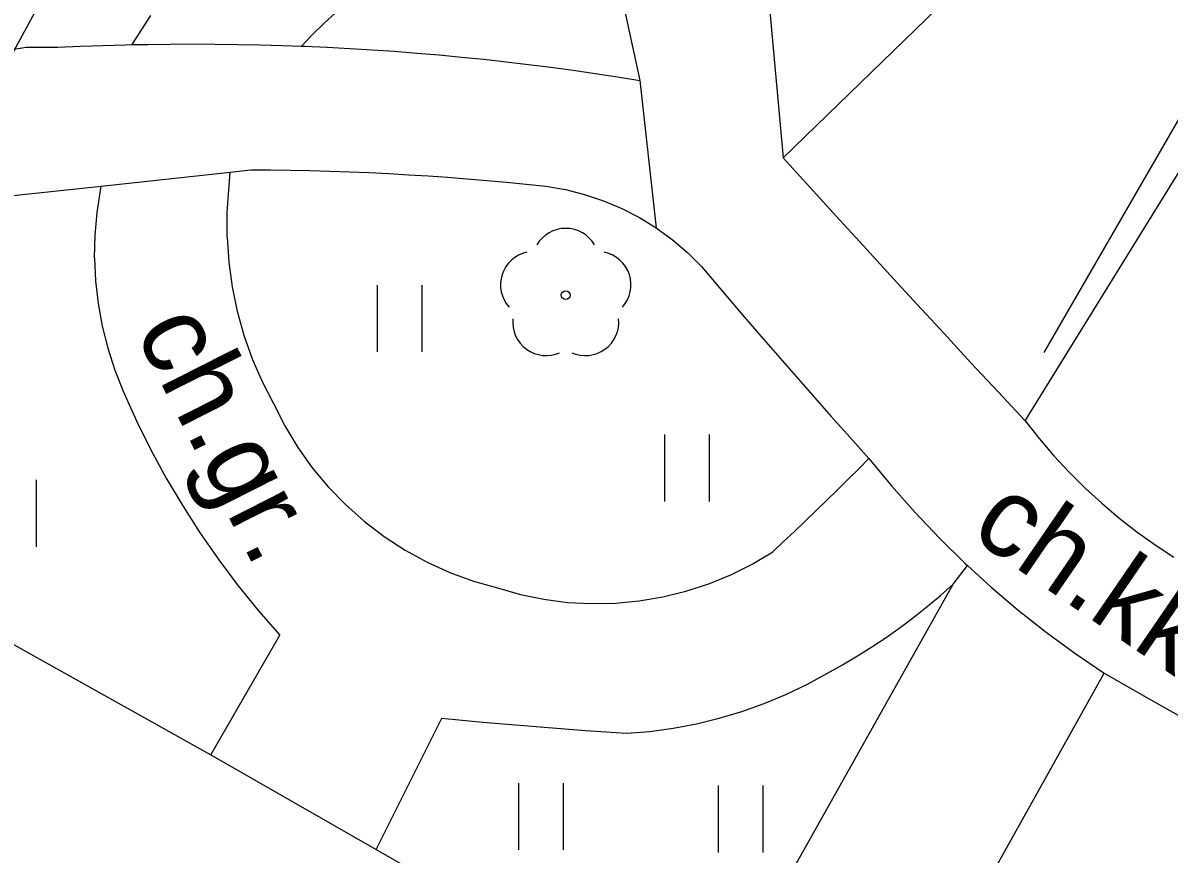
# Model space of a CAD drawing. Extents: x 6434771 to 6436222, y 5663454 to 5664782.
# Drawn here: x 6435552.58 to 6435565.45, y 5663998.23 to 5664007.55 of the extents above; entities that cross this region are included whole.
import ezdxf

# ---------------------------------------------------------------- set-up
doc = ezdxf.new("R2010")
doc.units = 0
for name, color, linetype in [('Warstwa 11', 7, 'Continuous'), ('Warstwa 12', 7, 'Continuous'), ('Warstwa 4', 7, 'Continuous'), ('Warstwa 5', 7, 'Continuous'), ('Warstwa 9', 7, 'Continuous')]:
    doc.layers.add(name, color=color, linetype=linetype)

msp = doc.modelspace()

# ---------------------------------------------------------------- linework, layer by layer
at = {"layer": 'Warstwa 11'}
msp.add_circle((6435558.676, 5664004.498), 0.05, dxfattribs=at)
for centre, start, end in [((6435558.676, 5664004.873), 30.1471, 149.8529), ((6435558.319, 5664004.614), 102.1471, 221.8529), ((6435559.033, 5664004.614), 318.1471, 77.8529), ((6435558.456, 5664004.195), 174.1471, 293.8529), ((6435558.896, 5664004.195), 246.1471, 5.8529)]:
    msp.add_arc(centre, 0.375, start, end, dxfattribs=at)
at = {"layer": 'Warstwa 12'}
msp.add_lwpolyline([(6435539.366, 5663983.889), (6435539.711, 5663984.251), (6435540.654, 5663985.957), (6435543.45, 5663990.728), (6435545.842, 5663994.908), (6435547.349, 5663997.588), (6435548.809, 5664000.347), (6435550.09, 5664002.778), (6435552.221, 5664006.762), (6435554.535, 5664011.022), (6435556.159, 5664014.057), (6435556.871, 5664015.5)], dxfattribs=at)
at = {"layer": 'Warstwa 4'}
msp.add_lwpolyline([(6435569.469, 5664013.25), (6435564.042, 5664003.854)], dxfattribs=at)
at = {"layer": 'Warstwa 5'}
for p, q in [((6435553.81, 5664007.31), (6435554.02, 5664007.635)), ((6435553.229, 5664007.291), (6435553.481, 5664007.301)), ((6435553.481, 5664007.301), (6435553.733, 5664007.308)), ((6435553.733, 5664007.308), (6435553.81, 5664007.31)), ((6435551.599, 5664007.12), (6435552.62, 5664007.28)), ((6435552.62, 5664007.28), (6435552.978, 5664007.28)), ((6435552.978, 5664007.28), (6435553.229, 5664007.291)), ((6435554.911, 5664005.878), (6435555.143, 5664005.903)), ((6435555.143, 5664005.903), (6435555.364, 5664005.903)), ((6435555.364, 5664005.903), (6435555.585, 5664005.9)), ((6435555.585, 5664005.9), (6435555.806, 5664005.896)), ((6435555.806, 5664005.896), (6435556.027, 5664005.89)), ((6435556.027, 5664005.89), (6435556.248, 5664005.882)), ((6435556.248, 5664005.882), (6435556.469, 5664005.873)), ((6435554.877, 5664005.428), (6435554.911, 5664005.878)), ((6435556.469, 5664005.873), (6435556.69, 5664005.862)), ((6435556.69, 5664005.862), (6435556.91, 5664005.85)), ((6435556.91, 5664005.85), (6435557.131, 5664005.837)), ((6435557.131, 5664005.837), (6435557.351, 5664005.821)), ((6435557.351, 5664005.821), (6435557.571, 5664005.804)), ((6435557.571, 5664005.804), (6435557.792, 5664005.786)), ((6435557.792, 5664005.786), (6435558.012, 5664005.765)), ((6435558.012, 5664005.765), (6435558.231, 5664005.743)), ((6435551.592, 5664005.522), (6435553.464, 5664005.723)), ((6435553.418, 5664005.426), (6435553.464, 5664005.723)), ((6435558.231, 5664005.743), (6435558.453, 5664005.722)), ((6435558.453, 5664005.722), (6435558.672, 5664005.683)), ((6435558.672, 5664005.683), (6435558.888, 5664005.628)), ((6435558.888, 5664005.628), (6435559.099, 5664005.557)), ((6435559.099, 5664005.557), (6435559.304, 5664005.47)), ((6435553.395, 5664005.171), (6435553.418, 5664005.426)), ((6435554.876, 5664005.148), (6435554.877, 5664005.428)), ((6435559.304, 5664005.47), (6435559.502, 5664005.368)), ((6435559.502, 5664005.368), (6435559.692, 5664005.252)), ((6435559.692, 5664005.252), (6435559.872, 5664005.121)), ((6435553.39, 5664004.914), (6435553.395, 5664005.171)), ((6435554.876, 5664005.148), (6435554.894, 5664004.869)), ((6435559.872, 5664005.121), (6435560.042, 5664004.977)), ((6435553.39, 5664004.914), (6435553.401, 5664004.658)), ((6435554.894, 5664004.869), (6435554.932, 5664004.592)), ((6435560.042, 5664004.977), (6435560.2, 5664004.82)), ((6435560.2, 5664004.82), (6435560.406, 5664004.577)), ((6435553.401, 5664004.658), (6435553.43, 5664004.403)), ((6435554.932, 5664004.592), (6435554.988, 5664004.318)), ((6435556.565, 5664003.861), (6435556.565, 5664004.611)), ((6435557.065, 5664003.861), (6435557.065, 5664004.611)), ((6435560.406, 5664004.577), (6435560.612, 5664004.335)), ((6435553.43, 5664004.403), (6435553.475, 5664004.151)), ((6435560.612, 5664004.335), (6435560.818, 5664004.094)), ((6435554.988, 5664004.318), (6435555.063, 5664004.049)), ((6435553.475, 5664004.151), (6435553.537, 5664003.902)), ((6435560.818, 5664004.094), (6435561.026, 5664003.854)), ((6435555.063, 5664004.049), (6435555.157, 5664003.785)), ((6435553.537, 5664003.902), (6435553.616, 5664003.658)), ((6435561.026, 5664003.854), (6435561.235, 5664003.614)), ((6435555.157, 5664003.785), (6435555.269, 5664003.529)), ((6435553.616, 5664003.658), (6435553.71, 5664003.42)), ((6435561.235, 5664003.614), (6435561.444, 5664003.375)), ((6435555.269, 5664003.529), (6435555.398, 5664003.281)), ((6435553.71, 5664003.42), (6435553.859, 5664003.089)), ((6435561.444, 5664003.375), (6435561.655, 5664003.137)), ((6435555.398, 5664003.281), (6435555.524, 5664003.03)), ((6435553.859, 5664003.089), (6435554.021, 5664002.764)), ((6435561.655, 5664003.137), (6435561.866, 5664002.9)), ((6435555.524, 5664003.03), (6435555.67, 5664002.79)), ((6435559.788, 5664002.184), (6435559.788, 5664002.934)), ((6435560.288, 5664002.184), (6435560.288, 5664002.934)), ((6435561.866, 5664002.9), (6435562.078, 5664002.664)), ((6435554.021, 5664002.764), (6435554.194, 5664002.445)), ((6435555.67, 5664002.79), (6435555.832, 5664002.562)), ((6435561.96, 5664002.546), (6435562.078, 5664002.664)), ((6435555.832, 5664002.562), (6435556.012, 5664002.346)), ((6435561.841, 5664002.428), (6435561.96, 5664002.546)), ((6435552.736, 5664001.674), (6435552.736, 5664002.424)), ((6435554.194, 5664002.445), (6435554.379, 5664002.132)), ((6435561.722, 5664002.311), (6435561.841, 5664002.428)), ((6435556.012, 5664002.346), (6435556.207, 5664002.145)), ((6435561.603, 5664002.194), (6435561.722, 5664002.311)), ((6435549.61, 5664002.18), (6435554.693, 5663999.339)), ((6435561.483, 5664002.078), (6435561.603, 5664002.194)), ((6435554.379, 5664002.132), (6435554.575, 5664001.826)), ((6435556.207, 5664002.145), (6435556.417, 5664001.959)), ((6435561.362, 5664001.962), (6435561.483, 5664002.078)), ((6435556.417, 5664001.959), (6435556.64, 5664001.789)), ((6435561.241, 5664001.847), (6435561.362, 5664001.962)), ((6435554.575, 5664001.826), (6435554.782, 5664001.528)), ((6435556.64, 5664001.789), (6435556.875, 5664001.636)), ((6435561.12, 5664001.733), (6435561.241, 5664001.847)), ((6435556.875, 5664001.636), (6435557.121, 5664001.501)), ((6435560.998, 5664001.619), (6435561.12, 5664001.733)), ((6435554.782, 5664001.528), (6435555, 5664001.237)), ((6435560.767, 5664001.481), (6435560.998, 5664001.619)), ((6435557.121, 5664001.501), (6435557.376, 5664001.385)), ((6435557.376, 5664001.385), (6435557.64, 5664001.288)), ((6435560.528, 5664001.361), (6435560.767, 5664001.481)), ((6435557.64, 5664001.288), (6435557.91, 5664001.212)), ((6435560.025, 5664001.176), (6435560.28, 5664001.259)), ((6435560.19, 5663996.209), (6435563.024, 5664001.255)), ((6435560.28, 5664001.259), (6435560.528, 5664001.361)), ((6435562.88, 5664001.128), (6435563.024, 5664001.255)), ((6435555, 5664001.237), (6435555.228, 5664000.955)), ((6435557.91, 5664001.212), (6435558.168, 5664001.138)), ((6435558.168, 5664001.138), (6435558.431, 5664001.085)), ((6435559.764, 5664001.111), (6435560.025, 5664001.176)), ((6435562.732, 5664001.004), (6435562.88, 5664001.128)), ((6435558.431, 5664001.085), (6435558.697, 5664001.05)), ((6435558.697, 5664001.05), (6435558.965, 5664001.036)), ((6435558.965, 5664001.036), (6435559.233, 5664001.041)), ((6435559.233, 5664001.041), (6435559.5, 5664001.067)), ((6435559.5, 5664001.067), (6435559.764, 5664001.111)), ((6435562.582, 5664000.885), (6435562.732, 5664001.004)), ((6435555.228, 5664000.955), (6435555.467, 5664000.681)), ((6435562.428, 5664000.77), (6435562.582, 5664000.885)), ((6435562.271, 5664000.658), (6435562.428, 5664000.77)), ((6435554.693, 5663999.339), (6435555.467, 5664000.681)), ((6435562.111, 5664000.552), (6435562.271, 5664000.658)), ((6435561.948, 5664000.449), (6435562.111, 5664000.552)), ((6435561.614, 5664000.257), (6435561.782, 5664000.351)), ((6435561.782, 5664000.351), (6435561.948, 5664000.449)), ((6435561.383, 5664000.13), (6435561.614, 5664000.257)), ((6435561.949, 5663995.291), (6435564.716, 5664000.255)), ((6435564.716, 5664000.255), (6435565.301, 5663999.923)), ((6435561.145, 5664000.016), (6435561.383, 5664000.13)), ((6435560.901, 5663999.914), (6435561.145, 5664000.016)), ((6435560.652, 5663999.825), (6435560.901, 5663999.914)), ((6435565.301, 5663999.923), (6435565.888, 5663999.594)), ((6435556.547, 5663998.276), (6435557.285, 5663999.75)), ((6435557.285, 5663999.75), (6435557.515, 5663999.728)), ((6435557.515, 5663999.728), (6435557.745, 5663999.707)), ((6435557.745, 5663999.707), (6435557.975, 5663999.687)), ((6435560.142, 5663999.687), (6435560.399, 5663999.749)), ((6435560.399, 5663999.749), (6435560.652, 5663999.825)), ((6435557.975, 5663999.687), (6435558.205, 5663999.667)), ((6435558.205, 5663999.667), (6435558.435, 5663999.649)), ((6435558.435, 5663999.649), (6435558.665, 5663999.631)), ((6435558.665, 5663999.631), (6435558.896, 5663999.614)), ((6435558.896, 5663999.614), (6435559.126, 5663999.598)), ((6435559.126, 5663999.598), (6435559.357, 5663999.582)), ((6435559.357, 5663999.582), (6435559.621, 5663999.603)), ((6435559.621, 5663999.603), (6435559.883, 5663999.638)), ((6435559.883, 5663999.638), (6435560.142, 5663999.687)), ((6435558.149, 5663998.272), (6435558.149, 5663999.022)), ((6435558.649, 5663998.272), (6435558.649, 5663999.022)), ((6435560.39, 5663998.245), (6435560.39, 5663998.995)), ((6435560.89, 5663998.245), (6435560.89, 5663998.995)), ((6435556.547, 5663998.276), (6435560.19, 5663996.209))]:
    msp.add_line(p, q, dxfattribs=at)
at = {"layer": 'Warstwa 9'}
for p, q in [((6435561.115, 5664006.039), (6435583.445, 5664027.707)), ((6435563.83, 5664003.086), (6435569.876, 5664012.873)), ((6435559.07, 5664008.933), (6435559.506, 5664006.908)), ((6435560.965, 5664007.68), (6435561.115, 5664006.039)), ((6435560.965, 5664007.68), (6435561.115, 5664006.039)), ((6435553.81, 5664007.31), (6435554.02, 5664007.635)), ((6435555.961, 5664007.548), (6435556.093, 5664007.668)), ((6435555.711, 5664007.294), (6435555.834, 5664007.423)), ((6435555.834, 5664007.423), (6435555.961, 5664007.548)), ((6435553.229, 5664007.291), (6435553.481, 5664007.301)), ((6435553.481, 5664007.301), (6435553.733, 5664007.308)), ((6435553.733, 5664007.308), (6435553.81, 5664007.31)), ((6435553.81, 5664007.31), (6435553.985, 5664007.313)), ((6435553.81, 5664007.31), (6435553.985, 5664007.313)), ((6435553.985, 5664007.313), (6435554.236, 5664007.316)), ((6435553.985, 5664007.313), (6435554.236, 5664007.316)), ((6435554.236, 5664007.316), (6435554.488, 5664007.317)), ((6435554.236, 5664007.316), (6435554.488, 5664007.317)), ((6435554.488, 5664007.317), (6435554.74, 5664007.316)), ((6435554.488, 5664007.317), (6435554.74, 5664007.316)), ((6435554.74, 5664007.316), (6435554.992, 5664007.313)), ((6435554.74, 5664007.316), (6435554.992, 5664007.313)), ((6435554.992, 5664007.313), (6435555.244, 5664007.308)), ((6435554.992, 5664007.313), (6435555.244, 5664007.308)), ((6435555.244, 5664007.308), (6435555.496, 5664007.301)), ((6435555.244, 5664007.308), (6435555.496, 5664007.301)), ((6435555.496, 5664007.301), (6435555.711, 5664007.293)), ((6435555.496, 5664007.301), (6435555.711, 5664007.294)), ((6435555.711, 5664007.293), (6435555.748, 5664007.292)), ((6435551.599, 5664007.12), (6435552.62, 5664007.28)), ((6435552.62, 5664007.28), (6435552.978, 5664007.28)), ((6435552.978, 5664007.28), (6435553.229, 5664007.291)), ((6435555.748, 5664007.292), (6435556, 5664007.281)), ((6435556, 5664007.281), (6435556.252, 5664007.267)), ((6435556.252, 5664007.267), (6435556.503, 5664007.252)), ((6435556.503, 5664007.252), (6435556.754, 5664007.235)), ((6435556.754, 5664007.235), (6435557.005, 5664007.215)), ((6435557.005, 5664007.215), (6435557.257, 5664007.194)), ((6435557.257, 5664007.194), (6435557.508, 5664007.17)), ((6435557.508, 5664007.17), (6435557.758, 5664007.145)), ((6435557.758, 5664007.145), (6435558.008, 5664007.117)), ((6435558.008, 5664007.117), (6435558.259, 5664007.087)), ((6435558.259, 5664007.087), (6435558.508, 5664007.055)), ((6435558.508, 5664007.055), (6435558.758, 5664007.022)), ((6435558.758, 5664007.022), (6435559.008, 5664006.986)), ((6435559.008, 5664006.986), (6435559.257, 5664006.948)), ((6435559.257, 5664006.948), (6435559.506, 5664006.908)), ((6435559.506, 5664006.908), (6435559.692, 5664005.252)), ((6435559.506, 5664006.908), (6435559.692, 5664005.252)), ((6435561.115, 5664006.039), (6435561.415, 5664005.71)), ((6435554.911, 5664005.878), (6435555.143, 5664005.903)), ((6435555.143, 5664005.903), (6435555.364, 5664005.903)), ((6435555.364, 5664005.903), (6435555.585, 5664005.9)), ((6435555.585, 5664005.9), (6435555.806, 5664005.896)), ((6435555.806, 5664005.896), (6435556.027, 5664005.89)), ((6435556.027, 5664005.89), (6435556.248, 5664005.882)), ((6435556.248, 5664005.882), (6435556.469, 5664005.873)), ((6435553.464, 5664005.723), (6435554.911, 5664005.878)), ((6435553.464, 5664005.723), (6435554.911, 5664005.878)), ((6435554.877, 5664005.428), (6435554.911, 5664005.878)), ((6435556.469, 5664005.873), (6435556.69, 5664005.862)), ((6435556.69, 5664005.862), (6435556.91, 5664005.85)), ((6435556.91, 5664005.85), (6435557.131, 5664005.837)), ((6435557.131, 5664005.837), (6435557.351, 5664005.821)), ((6435557.351, 5664005.821), (6435557.571, 5664005.804)), ((6435557.571, 5664005.804), (6435557.792, 5664005.786)), ((6435557.792, 5664005.786), (6435558.012, 5664005.765)), ((6435558.012, 5664005.765), (6435558.231, 5664005.743)), ((6435551.592, 5664005.522), (6435553.464, 5664005.723)), ((6435553.418, 5664005.426), (6435553.464, 5664005.723)), ((6435558.231, 5664005.743), (6435558.453, 5664005.722)), ((6435558.453, 5664005.722), (6435558.672, 5664005.683)), ((6435558.672, 5664005.683), (6435558.888, 5664005.628)), ((6435558.888, 5664005.628), (6435559.099, 5664005.557)), ((6435561.415, 5664005.71), (6435561.715, 5664005.38)), ((6435559.099, 5664005.557), (6435559.304, 5664005.47)), ((6435553.395, 5664005.171), (6435553.418, 5664005.426)), ((6435554.876, 5664005.148), (6435554.877, 5664005.428)), ((6435559.304, 5664005.47), (6435559.502, 5664005.368)), ((6435559.502, 5664005.368), (6435559.692, 5664005.252)), ((6435561.715, 5664005.38), (6435562.016, 5664005.051)), ((6435559.692, 5664005.252), (6435559.872, 5664005.121)), ((6435553.39, 5664004.914), (6435553.395, 5664005.171)), ((6435554.876, 5664005.148), (6435554.894, 5664004.869)), ((6435559.872, 5664005.121), (6435560.042, 5664004.977)), ((6435562.016, 5664005.051), (6435562.317, 5664004.722)), ((6435553.39, 5664004.914), (6435553.401, 5664004.658)), ((6435554.894, 5664004.869), (6435554.932, 5664004.592)), ((6435560.042, 5664004.977), (6435560.2, 5664004.82)), ((6435560.2, 5664004.82), (6435560.406, 5664004.577)), ((6435562.317, 5664004.722), (6435562.619, 5664004.394)), ((6435553.401, 5664004.658), (6435553.43, 5664004.403)), ((6435554.932, 5664004.592), (6435554.988, 5664004.318)), ((6435560.406, 5664004.577), (6435560.612, 5664004.335)), ((6435553.43, 5664004.403), (6435553.475, 5664004.151)), ((6435560.612, 5664004.335), (6435560.818, 5664004.094)), ((6435562.619, 5664004.394), (6435562.921, 5664004.067)), ((6435554.988, 5664004.318), (6435555.063, 5664004.049)), ((6435553.475, 5664004.151), (6435553.537, 5664003.902)), ((6435560.818, 5664004.094), (6435561.026, 5664003.854)), ((6435555.063, 5664004.049), (6435555.157, 5664003.785)), ((6435562.921, 5664004.067), (6435563.223, 5664003.739)), ((6435553.537, 5664003.902), (6435553.616, 5664003.658)), ((6435561.026, 5664003.854), (6435561.235, 5664003.614)), ((6435555.157, 5664003.785), (6435555.269, 5664003.529)), ((6435563.223, 5664003.739), (6435563.527, 5664003.413)), ((6435553.616, 5664003.658), (6435553.71, 5664003.42)), ((6435561.235, 5664003.614), (6435561.444, 5664003.375)), ((6435555.269, 5664003.529), (6435555.398, 5664003.281)), ((6435553.71, 5664003.42), (6435553.859, 5664003.089)), ((6435561.444, 5664003.375), (6435561.655, 5664003.137)), ((6435563.527, 5664003.413), (6435563.83, 5664003.086)), ((6435555.398, 5664003.281), (6435555.524, 5664003.03)), ((6435553.859, 5664003.089), (6435554.021, 5664002.764)), ((6435561.655, 5664003.137), (6435561.866, 5664002.9)), ((6435563.83, 5664003.086), (6435563.987, 5664002.888)), ((6435563.83, 5664003.086), (6435563.987, 5664002.888)), ((6435555.524, 5664003.03), (6435555.67, 5664002.79)), ((6435561.866, 5664002.9), (6435562.078, 5664002.664)), ((6435563.987, 5664002.888), (6435564.152, 5664002.696)), ((6435563.987, 5664002.888), (6435564.152, 5664002.696)), ((6435554.021, 5664002.764), (6435554.194, 5664002.445)), ((6435555.67, 5664002.79), (6435555.832, 5664002.562)), ((6435561.96, 5664002.546), (6435562.078, 5664002.664)), ((6435562.078, 5664002.664), (6435562.332, 5664002.357)), ((6435562.078, 5664002.664), (6435562.332, 5664002.357)), ((6435564.152, 5664002.696), (6435564.324, 5664002.511)), ((6435564.152, 5664002.696), (6435564.324, 5664002.511)), ((6435555.832, 5664002.562), (6435556.012, 5664002.346)), ((6435561.841, 5664002.428), (6435561.96, 5664002.546)), ((6435554.194, 5664002.445), (6435554.379, 5664002.132)), ((6435561.722, 5664002.311), (6435561.841, 5664002.428)), ((6435564.324, 5664002.511), (6435564.504, 5664002.333)), ((6435564.324, 5664002.511), (6435564.504, 5664002.333)), ((6435556.012, 5664002.346), (6435556.207, 5664002.145)), ((6435561.603, 5664002.194), (6435561.722, 5664002.311)), ((6435562.332, 5664002.357), (6435562.596, 5664002.058)), ((6435562.332, 5664002.357), (6435562.596, 5664002.058)), ((6435564.504, 5664002.333), (6435564.691, 5664002.162)), ((6435564.504, 5664002.333), (6435564.691, 5664002.162)), ((6435549.61, 5664002.18), (6435554.693, 5663999.339)), ((6435561.483, 5664002.078), (6435561.603, 5664002.194)), ((6435564.691, 5664002.162), (6435564.884, 5664001.998)), ((6435564.691, 5664002.162), (6435564.884, 5664001.998)), ((6435554.379, 5664002.132), (6435554.575, 5664001.826)), ((6435556.207, 5664002.145), (6435556.417, 5664001.959)), ((6435561.362, 5664001.962), (6435561.483, 5664002.078)), ((6435562.596, 5664002.058), (6435562.871, 5664001.77)), ((6435562.596, 5664002.058), (6435562.871, 5664001.77)), ((6435556.417, 5664001.959), (6435556.64, 5664001.789)), ((6435561.241, 5664001.847), (6435561.362, 5664001.962)), ((6435564.884, 5664001.998), (6435565.084, 5664001.843)), ((6435564.884, 5664001.998), (6435565.084, 5664001.843)), ((6435554.575, 5664001.826), (6435554.782, 5664001.528)), ((6435556.64, 5664001.789), (6435556.875, 5664001.636)), ((6435561.12, 5664001.733), (6435561.241, 5664001.847)), ((6435562.871, 5664001.77), (6435563.155, 5664001.491)), ((6435562.871, 5664001.77), (6435563.155, 5664001.491)), ((6435565.084, 5664001.843), (6435565.289, 5664001.695)), ((6435565.084, 5664001.843), (6435565.289, 5664001.695)), ((6435556.875, 5664001.636), (6435557.121, 5664001.501)), ((6435560.998, 5664001.619), (6435561.12, 5664001.733)), ((6435565.289, 5664001.695), (6435565.501, 5664001.556)), ((6435565.289, 5664001.695), (6435565.501, 5664001.556)), ((6435554.782, 5664001.528), (6435555, 5664001.237)), ((6435560.767, 5664001.481), (6435560.998, 5664001.619)), ((6435557.121, 5664001.501), (6435557.376, 5664001.385)), ((6435557.376, 5664001.385), (6435557.64, 5664001.288)), ((6435560.528, 5664001.361), (6435560.767, 5664001.481)), ((6435563.024, 5664001.255), (6435563.183, 5664001.466)), ((6435563.024, 5664001.255), (6435563.183, 5664001.466)), ((6435563.155, 5664001.491), (6435563.183, 5664001.466)), ((6435563.155, 5664001.491), (6435563.183, 5664001.466)), ((6435563.183, 5664001.466), (6435563.45, 5664001.222)), ((6435563.183, 5664001.466), (6435563.45, 5664001.222)), ((6435557.64, 5664001.288), (6435557.91, 5664001.212)), ((6435560.025, 5664001.176), (6435560.28, 5664001.259)), ((6435560.19, 5663996.209), (6435563.024, 5664001.255)), ((6435560.28, 5664001.259), (6435560.528, 5664001.361)), ((6435562.88, 5664001.128), (6435563.024, 5664001.255)), ((6435555, 5664001.237), (6435555.228, 5664000.955)), ((6435557.91, 5664001.212), (6435558.168, 5664001.138)), ((6435558.168, 5664001.138), (6435558.431, 5664001.085)), ((6435559.764, 5664001.111), (6435560.025, 5664001.176)), ((6435562.732, 5664001.004), (6435562.88, 5664001.128)), ((6435563.45, 5664001.222), (6435563.753, 5664000.964)), ((6435563.45, 5664001.222), (6435563.753, 5664000.964)), ((6435558.431, 5664001.085), (6435558.697, 5664001.05)), ((6435558.697, 5664001.05), (6435558.965, 5664001.036)), ((6435558.965, 5664001.036), (6435559.233, 5664001.041)), ((6435559.233, 5664001.041), (6435559.5, 5664001.067)), ((6435559.5, 5664001.067), (6435559.764, 5664001.111)), ((6435562.582, 5664000.885), (6435562.732, 5664001.004)), ((6435555.228, 5664000.955), (6435555.467, 5664000.681)), ((6435562.428, 5664000.77), (6435562.582, 5664000.885)), ((6435563.753, 5664000.964), (6435564.066, 5664000.716)), ((6435563.753, 5664000.964), (6435564.066, 5664000.716)), ((6435562.271, 5664000.658), (6435562.428, 5664000.77)), ((6435554.693, 5663999.339), (6435555.467, 5664000.681)), ((6435562.111, 5664000.552), (6435562.271, 5664000.658)), ((6435564.066, 5664000.716), (6435564.387, 5664000.48)), ((6435564.066, 5664000.716), (6435564.387, 5664000.48)), ((6435561.948, 5664000.449), (6435562.111, 5664000.552)), ((6435564.387, 5664000.48), (6435564.716, 5664000.255)), ((6435564.387, 5664000.48), (6435564.716, 5664000.255)), ((6435561.614, 5664000.257), (6435561.782, 5664000.351)), ((6435561.782, 5664000.351), (6435561.948, 5664000.449)), ((6435561.383, 5664000.13), (6435561.614, 5664000.257)), ((6435561.949, 5663995.291), (6435564.716, 5664000.255)), ((6435564.716, 5664000.255), (6435565.301, 5663999.923)), ((6435561.145, 5664000.016), (6435561.383, 5664000.13)), ((6435560.901, 5663999.914), (6435561.145, 5664000.016)), ((6435560.652, 5663999.825), (6435560.901, 5663999.914)), ((6435565.301, 5663999.923), (6435565.888, 5663999.594)), ((6435556.547, 5663998.276), (6435557.285, 5663999.75)), ((6435557.285, 5663999.75), (6435557.515, 5663999.728)), ((6435557.515, 5663999.728), (6435557.745, 5663999.707)), ((6435557.745, 5663999.707), (6435557.975, 5663999.687)), ((6435560.142, 5663999.687), (6435560.399, 5663999.749)), ((6435560.399, 5663999.749), (6435560.652, 5663999.825)), ((6435557.975, 5663999.687), (6435558.205, 5663999.667)), ((6435558.205, 5663999.667), (6435558.435, 5663999.649)), ((6435558.435, 5663999.649), (6435558.665, 5663999.631)), ((6435558.665, 5663999.631), (6435558.896, 5663999.614)), ((6435558.896, 5663999.614), (6435559.126, 5663999.598)), ((6435559.126, 5663999.598), (6435559.357, 5663999.582)), ((6435559.357, 5663999.582), (6435559.621, 5663999.603)), ((6435559.621, 5663999.603), (6435559.883, 5663999.638)), ((6435559.883, 5663999.638), (6435560.142, 5663999.687)), ((6435554.693, 5663999.339), (6435556.547, 5663998.276)), ((6435554.693, 5663999.339), (6435556.547, 5663998.276)), ((6435556.547, 5663998.276), (6435560.19, 5663996.209))]:
    msp.add_line(p, q, dxfattribs=at)

# ---------------------------------------------------------------- texts
for s, rotation, p in [('ch.gr.', 296.8781, (6435553.835, 5664004.094)), ('ch.kk.', 325.5833, (6435563.192, 5664001.802))]:
    msp.add_text(s, height=0.9, rotation=rotation, dxfattribs=at).set_placement(p)

doc.saveas('drawing.dxf')
